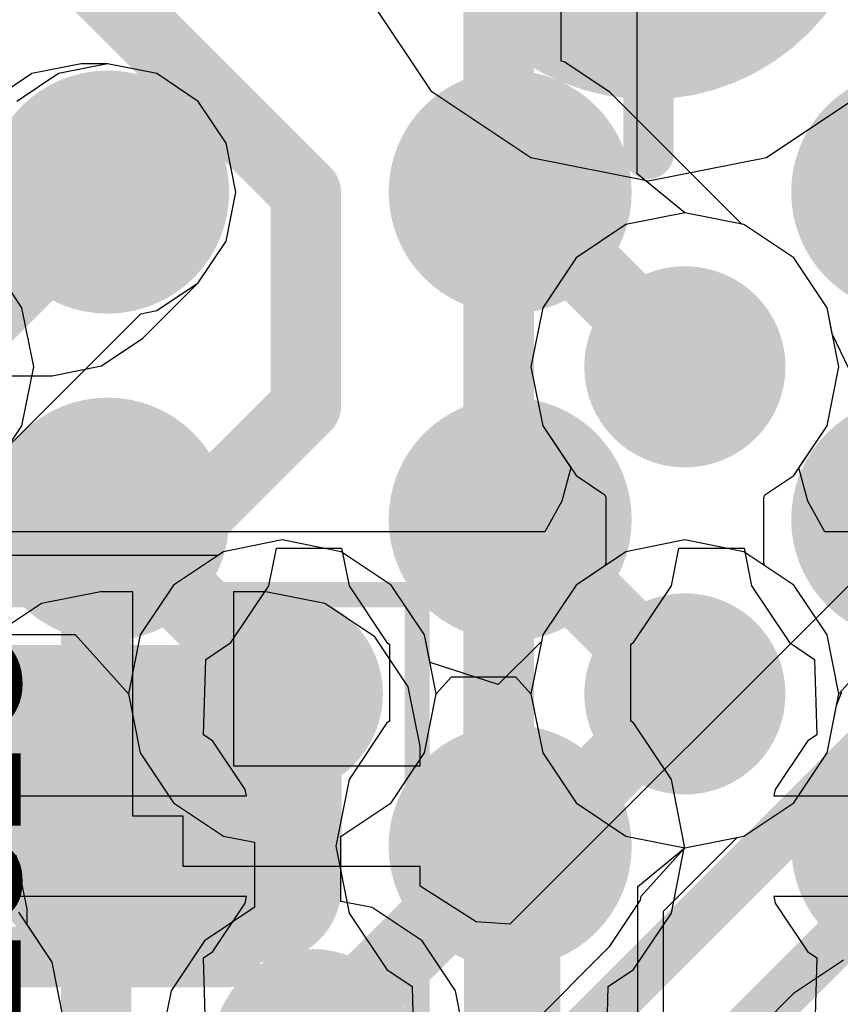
# Model space of a CAD drawing. Header units: millimetres. Extents: x -2 to 68, y -2 to 27.4.
# Tile 554 of 594: x 54.1 to 55.8, y 16.8 to 18.8. Entities that reach past the tile are written whole.
import ezdxf

# ---------------------------------------------------------------- set-up
doc = ezdxf.new("R2010")
doc.units = ezdxf.units.MM
for name, color, linetype in [('BottomLayer', 5, 'Continuous'), ('BottomPaste', 16, 'Continuous'), ('BottomSolder', 6, 'Continuous'), ('DrillGuide', 244, 'Continuous'), ('Mechanical10', 56, 'Continuous'), ('Mechanical17', 56, 'Continuous'), ('Mechanical6', 56, 'Continuous'), ('Mechanical88', 56, 'Continuous'), ('MidLayer1', 16, 'Continuous'), ('MidLayer2', 76, 'Continuous'), ('MidLayer3', 90, 'Continuous'), ('MidLayer4', 156, 'Continuous'), ('MidLayer5', 130, 'Continuous'), ('MidLayer6', 216, 'Continuous'), ('MidLayer7', 6, 'Continuous'), ('MidLayer8', 54, 'Continuous'), ('MultiLayer', 9, 'Continuous'), ('TopLayer', 1, 'Continuous'), ('TopPaste', 8, 'Continuous'), ('TopSolder', 216, 'Continuous'), ('ViaHoleLayer', 16, 'Continuous')]:
    doc.layers.add(name, color=color, linetype=linetype)

# ---------------------------------------------------------------- blocks, each defined once
blk = doc.blocks.new('MT53D512M32D2DS_053_WT_D_F_________1_168')
at = {"layer": 'TopLayer', "const_width": 0.14}
for points in [[(-3.67, -1.625, 1), (-3.53, -1.625, 1)], [(-2.87, -1.625, 1), (-2.73, -1.625, 1)], [(-3.67, -2.275, 1), (-3.53, -2.275, 1)], [(-2.87, -2.275, 1), (-2.73, -2.275, 1)], [(-3.67, -2.925, 1), (-3.53, -2.925, 1)], [(-2.87, -2.925, 1), (-2.73, -2.925, 1)]]:
    blk.add_lwpolyline(points, format="xyb", close=True, dxfattribs=at)
at = {"layer": 'TopPaste', "const_width": 0.14}
for points in [[(-3.67, -1.625, 1), (-3.53, -1.625, 1)], [(-2.87, -1.625, 1), (-2.73, -1.625, 1)], [(-3.67, -2.275, 1), (-3.53, -2.275, 1)], [(-2.87, -2.275, 1), (-2.73, -2.275, 1)], [(-3.67, -2.925, 1), (-3.53, -2.925, 1)], [(-2.87, -2.925, 1), (-2.73, -2.925, 1)]]:
    blk.add_lwpolyline(points, format="xyb", close=True, dxfattribs=at)
at = {"layer": 'TopSolder', "const_width": 0.2416}
for points in [[(-4.5208, -1.625, 1), (-4.2792, -1.625, 1)], [(-3.7208, -1.625, 1), (-3.4792, -1.625, 1)], [(-2.9208, -1.625, 1), (-2.6792, -1.625, 1)], [(-4.5208, -2.275, 1), (-4.2792, -2.275, 1)], [(-3.7208, -2.275, 1), (-3.4792, -2.275, 1)], [(-2.9208, -2.275, 1), (-2.6792, -2.275, 1)], [(-4.5208, -2.925, 1), (-4.2792, -2.925, 1)], [(-3.7208, -2.925, 1), (-3.4792, -2.925, 1)], [(-2.9208, -2.925, 1), (-2.6792, -2.925, 1)]]:
    blk.add_lwpolyline(points, format="xyb", close=True, dxfattribs=at)
blk = doc.blocks.new('TP_0_8MM_B_183')
at = {"layer": 'BottomLayer', "const_width": 0.4001}
blk.add_lwpolyline([(-0.2, 0, 1), (0.2, 0, 1)], format="xyb", close=True, dxfattribs=at)
at = {"layer": 'BottomSolder', "const_width": 0.45}
blk.add_lwpolyline([(-0.225, 0, 1), (0.225, 0, 1)], format="xyb", close=True, dxfattribs=at)
blk = doc.blocks.new('CAP_0402_B_344')
at = {"layer": 'BottomLayer', "const_width": 0.1508}
for points in [[(-0.6746, 0.1392, 1), (-0.5238, 0.1392, 1)], [(-0.3462, 0.1392, 1), (-0.1954, 0.1392, 1)], [(0.1954, 0.1392, 1), (0.3462, 0.1392, 1)], [(0.5238, 0.1392, 1), (0.6746, 0.1392, 1)], [(-0.6746, -0.1392, 1), (-0.5238, -0.1392, 1)], [(-0.3462, -0.1392, 1), (-0.1954, -0.1392, 1)], [(0.1954, -0.1392, 1), (0.3462, -0.1392, 1)], [(0.5238, -0.1392, 1), (0.6746, -0.1392, 1)]]:
    blk.add_lwpolyline(points, format="xyb", close=True, dxfattribs=at)
at = {"layer": 'BottomLayer'}
for points in [[(-0.2708, 0.29), (-0.5992, 0.29), (-0.2708, -0.29), (-0.5992, -0.29)], [(0.2708, -0.29), (0.5992, -0.29), (0.2708, 0.29), (0.5992, 0.29)], [(-0.12, 0.1392), (-0.75, 0.1392), (-0.12, -0.1392), (-0.75, -0.1392)], [(0.12, -0.1392), (0.75, -0.1392), (0.12, 0.1392), (0.75, 0.1392)]]:
    blk.add_solid(points, dxfattribs=at)
at = {"layer": 'BottomPaste', "const_width": 0.1508}
for points in [[(-0.6746, 0.1392, 1), (-0.5238, 0.1392, 1)], [(-0.3462, 0.1392, 1), (-0.1954, 0.1392, 1)], [(0.1954, 0.1392, 1), (0.3462, 0.1392, 1)], [(0.5238, 0.1392, 1), (0.6746, 0.1392, 1)], [(-0.6746, -0.1392, 1), (-0.5238, -0.1392, 1)], [(-0.3462, -0.1392, 1), (-0.1954, -0.1392, 1)], [(0.1954, -0.1392, 1), (0.3462, -0.1392, 1)], [(0.5238, -0.1392, 1), (0.6746, -0.1392, 1)]]:
    blk.add_lwpolyline(points, format="xyb", close=True, dxfattribs=at)
at = {"layer": 'BottomPaste'}
for points in [[(-0.2708, 0.29), (-0.5992, 0.29), (-0.2708, -0.29), (-0.5992, -0.29)], [(0.2708, -0.29), (0.5992, -0.29), (0.2708, 0.29), (0.5992, 0.29)], [(-0.12, 0.1392), (-0.75, 0.1392), (-0.12, -0.1392), (-0.75, -0.1392)], [(0.12, -0.1392), (0.75, -0.1392), (0.12, 0.1392), (0.75, 0.1392)]]:
    blk.add_solid(points, dxfattribs=at)
at = {"layer": 'BottomSolder', "const_width": 0.1508}
for points in [[(-0.6746, 0.1392, 1), (-0.5238, 0.1392, 1)], [(-0.3462, 0.1392, 1), (-0.1954, 0.1392, 1)], [(0.1954, 0.1392, 1), (0.3462, 0.1392, 1)], [(0.5238, 0.1392, 1), (0.6746, 0.1392, 1)], [(-0.6746, -0.1392, 1), (-0.5238, -0.1392, 1)], [(-0.3462, -0.1392, 1), (-0.1954, -0.1392, 1)], [(0.1954, -0.1392, 1), (0.3462, -0.1392, 1)], [(0.5238, -0.1392, 1), (0.6746, -0.1392, 1)]]:
    blk.add_lwpolyline(points, format="xyb", close=True, dxfattribs=at)
at = {"layer": 'BottomSolder'}
for points in [[(-0.2708, 0.29), (-0.5992, 0.29), (-0.2708, -0.29), (-0.5992, -0.29)], [(0.2708, -0.29), (0.5992, -0.29), (0.2708, 0.29), (0.5992, 0.29)], [(-0.12, 0.1392), (-0.75, 0.1392), (-0.12, -0.1392), (-0.75, -0.1392)], [(0.12, -0.1392), (0.75, -0.1392), (0.12, 0.1392), (0.75, 0.1392)]]:
    blk.add_solid(points, dxfattribs=at)
at = {"layer": 'Mechanical10', "const_width": 0.12}
for points in [[(0.53, 0.28), (-0.53, 0.28)], [(-0.53, 0.28), (-0.53, -0.28)], [(0.53, 0.28), (0.53, -0.28)], [(0.53, -0.28), (-0.53, -0.28)]]:
    blk.add_lwpolyline(points, dxfattribs=at)
at = {"layer": 'Mechanical10', "const_width": 0.06}
for points in [[(-0.56, 0.28, 1), (-0.5, 0.28, 1)], [(-0.56, 0.28, 1), (-0.5, 0.28, 1)], [(0.5, 0.28, 1), (0.56, 0.28, 1)], [(0.5, 0.28, 1), (0.56, 0.28, 1)], [(-0.56, -0.28, 1), (-0.5, -0.28, 1)], [(-0.56, -0.28, 1), (-0.5, -0.28, 1)], [(0.5, -0.28, 1), (0.56, -0.28, 1)], [(0.5, -0.28, 1), (0.56, -0.28, 1)]]:
    blk.add_lwpolyline(points, format="xyb", close=True, dxfattribs=at)
at = {"layer": 'Mechanical6', "const_width": 0.05}
for points in [[(0.9, 0.44), (-0.9, 0.44)], [(-0.9, 0.44), (-0.9, -0.44)], [(0.9, 0.44), (0.9, -0.44)], [(0, 0.22), (0, -0.22)], [(0.22, 0), (-0.22, 0)], [(0.9, -0.44), (-0.9, -0.44)]]:
    blk.add_lwpolyline(points, dxfattribs=at)
at = {"layer": 'Mechanical6'}
for points, const_width in [([(-0.9125, 0.44, 1), (-0.8875, 0.44, 1)], 0.025), ([(-0.9125, 0.44, 1), (-0.8875, 0.44, 1)], 0.025), ([(0.8875, 0.44, 1), (0.9125, 0.44, 1)], 0.025), ([(0.8875, 0.44, 1), (0.9125, 0.44, 1)], 0.025), ([(-0.0125, 0.22, 1), (0.0125, 0.22, 1)], 0.025), ([(0.165, 0, 1), (-0.165, 0, 1)], 0.05), ([(-0.2325, 0, 1), (-0.2075, 0, 1)], 0.025), ([(-0.1775, 0, 1), (-0.1525, 0, 1)], 0.025), ([(0.1525, 0, 1), (0.1775, 0, 1)], 0.025), ([(0.2075, 0, 1), (0.2325, 0, 1)], 0.025), ([(-0.0125, -0.22, 1), (0.0125, -0.22, 1)], 0.025), ([(-0.9125, -0.44, 1), (-0.8875, -0.44, 1)], 0.025), ([(-0.9125, -0.44, 1), (-0.8875, -0.44, 1)], 0.025), ([(0.8875, -0.44, 1), (0.9125, -0.44, 1)], 0.025), ([(0.8875, -0.44, 1), (0.9125, -0.44, 1)], 0.025)]:
    blk.add_lwpolyline(points, format="xyb", close=True, dxfattribs=dict(at, const_width=const_width))

msp = doc.modelspace()

# ---------------------------------------------------------------- linework, layer by layer
at = {"layer": 'BottomLayer'}
for p, q in [((54.8098, 18.8249), (54.9424, 18.6264)), ((54.3, 18.6799), (54.2025, 18.6605)), ((54.3975, 18.6605), (54.3, 18.6799)), ((54.2025, 18.6605), (54.1198, 18.6052)), ((54.4802, 18.6052), (54.3975, 18.6605)), ((54.9424, 18.6264), (55.1409, 18.4938)), ((55.6091, 18.4938), (55.8076, 18.6264)), ((54.5355, 18.5225), (54.4802, 18.6052)), ((54.5549, 18.425), (54.5355, 18.5225)), ((55.1409, 18.4938), (55.375, 18.4472)), ((55.375, 18.4472), (55.6091, 18.4938)), ((54.5355, 18.3275), (54.5549, 18.425)), ((54.4802, 18.2448), (54.5355, 18.3275)), ((54.3702, 18.1348), (54.4802, 18.2448)), ((54.2875, 18.0795), (54.3702, 18.1348)), ((54.19, 18.0601), (54.2875, 18.0795)), ((53.9788, 18.0601), (54.19, 18.0601)), ((55.9348, 17.8052), (55.0995, 16.97)), ((54.2858, 17.6309), (54.1684, 17.6075)), ((54.35, 17.6309), (54.2858, 17.6309)), ((54.35, 17.185), (54.35, 17.6309)), ((54.6142, 17.6309), (54.55, 17.6309)), ((54.55, 17.6309), (54.55, 17.285)), ((54.7316, 17.6075), (54.6142, 17.6309)), ((54.1684, 17.6075), (54.0689, 17.5411)), ((54.8311, 17.5411), (54.7316, 17.6075)), ((54.8975, 17.4416), (54.8311, 17.5411)), ((54.9209, 17.3242), (54.8975, 17.4416)), ((54.9209, 17.285), (54.9209, 17.3242)), ((54.55, 17.285), (54.9209, 17.285)), ((54.45, 17.185), (54.35, 17.185)), ((54.45, 17.085), (54.45, 17.185)), ((54.9209, 17.085), (54.45, 17.085)), ((54.9209, 17.0458), (54.9209, 17.085)), ((55.0323, 16.975), (54.9209, 17.0458)), ((55.0995, 16.97), (55.0323, 16.975))]:
    msp.add_line(p, q, dxfattribs=at)
for points, const_width in [([(54.225, 18.425, 1), (54.375, 18.425, 1)], 0.15), ([(54.275, 18.425, 1), (54.325, 18.425, 1)], 0.05), ([(54.165, 18.315, 1), (54.215, 18.315, 1)], 0.05), ([(54.165, 18.315, 1), (54.215, 18.315, 1)], 0.05), ([(54.2149, 17.0443, 1), (54.3649, 17.0443, 1)], 0.15)]:
    msp.add_lwpolyline(points, format="xyb", close=True, dxfattribs=dict(at, const_width=const_width))
at = {"layer": 'BottomLayer', "const_width": 0.1}
for points in [[(54.19, 18.315), (54.3, 18.425)], [(53.5, 18.315), (54.19, 18.315)], [(55.1164, 16.6264), (56.115, 17.625)], [(55.2351, 16.425), (56.2071, 17.397)]]:
    msp.add_lwpolyline(points, dxfattribs=at)
at = {"layer": 'DrillGuide'}
for points, const_width in [([(54.275, 18.425, 1), (54.325, 18.425, 1)], 0.05), ([(54.275, 18.425, 1), (54.325, 18.425, 1)], 0.05), ([(55.075, 18.425, 1), (55.125, 18.425, 1)], 0.05), ([(55.3972, 18.0778, 1), (55.4972, 18.0778, 1)], 0.1), ([(54.275, 17.775, 1), (54.325, 17.775, 1)], 0.05), ([(55.075, 17.775, 1), (55.125, 17.775, 1)], 0.05), ([(54.5972, 17.4278, 1), (54.6972, 17.4278, 1)], 0.1), ([(55.3972, 17.4278, 1), (55.4972, 17.4278, 1)], 0.1), ([(54.275, 17.125, 1), (54.325, 17.125, 1)], 0.05), ([(55.075, 17.125, 1), (55.125, 17.125, 1)], 0.05), ([(54.2649, 17.0443, 1), (54.3149, 17.0443, 1)], 0.05), ([(54.6585, 16.7207, 1), (54.7585, 16.7207, 1)], 0.1)]:
    msp.add_lwpolyline(points, format="xyb", close=True, dxfattribs=dict(at, const_width=const_width))
at = {"layer": 'Mechanical88', "const_width": 0.1}
msp.add_lwpolyline([(55.375, 18.5012), (55.375, 19.059)], dxfattribs=at)
at = {"layer": 'Mechanical88', "const_width": 0.05}
msp.add_lwpolyline([(55.35, 18.5012, 1), (55.4, 18.5012, 1)], format="xyb", close=True, dxfattribs=at)
at = {"layer": 'MidLayer1'}
for p, q in [((55.2012, 18.6853), (55.2012, 18.8147)), ((55.2073, 18.684), (55.2012, 18.6853)), ((55.2983, 18.6233), (55.2073, 18.684)), ((55.5603, 18.3612), (55.2983, 18.6233)), ((55.5642, 18.3604), (55.5603, 18.3612)), ((55.6635, 18.2941), (55.5642, 18.3604)), ((55.7298, 18.1949), (55.6635, 18.2941)), ((55.7401, 18.1432), (55.7298, 18.1949)), ((55.7738, 18.0733), (55.7401, 18.1432)), ((55.7485, 17.4051), (55.7591, 17.4317)), ((55.7298, 17.3108), (55.7485, 17.4051)), ((55.6635, 17.2115), (55.7298, 17.3108)), ((55.5642, 17.1452), (55.6635, 17.2115)), ((55.4472, 17.1219), (55.5642, 17.1452)), ((55.3606, 17.0256), (55.4472, 17.1219)), ((55.359, 17.0177), (55.3606, 17.0256)), ((55.2983, 16.9267), (55.359, 17.0177)), ((54.9951, 16.6236), (55.2983, 16.9267))]:
    msp.add_line(p, q, dxfattribs=at)
for points, const_width in [([(54.225, 18.425, 1), (54.375, 18.425, 1)], 0.15), ([(55.025, 18.425, 1), (55.175, 18.425, 1)], 0.15), ([(55.825, 18.425, 1), (55.975, 18.425, 1)], 0.15), ([(55.0625, 18.425, 1), (55.1375, 18.425, 1)], 0.075), ([(55.3472, 18.0778, 1), (55.5472, 18.0778, 1)], 0.2), ([(55.4097, 18.0778, 1), (55.4847, 18.0778, 1)], 0.075), ([(54.225, 17.775, 1), (54.375, 17.775, 1)], 0.15), ([(55.025, 17.775, 1), (55.175, 17.775, 1)], 0.15), ([(55.825, 17.775, 1), (55.975, 17.775, 1)], 0.15), ([(54.2625, 17.775, 1), (54.3375, 17.775, 1)], 0.075), ([(55.0625, 17.775, 1), (55.1375, 17.775, 1)], 0.075), ([(54.5472, 17.4278, 1), (54.7472, 17.4278, 1)], 0.2), ([(55.3472, 17.4278, 1), (55.5472, 17.4278, 1)], 0.2), ([(54.6097, 17.4278, 1), (54.6847, 17.4278, 1)], 0.075), ([(55.4097, 17.4278, 1), (55.4847, 17.4278, 1)], 0.075), ([(54.225, 17.125, 1), (54.375, 17.125, 1)], 0.15), ([(55.025, 17.125, 1), (55.175, 17.125, 1)], 0.15), ([(55.825, 17.125, 1), (55.975, 17.125, 1)], 0.15), ([(55.0625, 17.125, 1), (55.1375, 17.125, 1)], 0.075), ([(54.6085, 16.7207, 1), (54.8085, 16.7207, 1)], 0.2)]:
    msp.add_lwpolyline(points, format="xyb", close=True, dxfattribs=dict(at, const_width=const_width))
at = {"layer": 'MidLayer1', "const_width": 0.15}
for points in [[(55.1, 18.425), (55.4472, 18.0778)], [(54.3, 17.775), (54.6472, 17.4278)], [(55.1, 17.775), (55.4472, 17.4278)], [(54.7085, 16.7335), (55.1, 17.125)]]:
    msp.add_lwpolyline(points, dxfattribs=at)
at = {"layer": 'MidLayer2'}
for p, q in [((55.4472, 18.3837), (55.3301, 18.3604)), ((55.5642, 18.3604), (55.4472, 18.3837)), ((55.3301, 18.3604), (55.2309, 18.2941)), ((55.6635, 18.2941), (55.5642, 18.3604)), ((54.1298, 18.1949), (54.0635, 18.2941)), ((55.2309, 18.2941), (55.1646, 18.1949)), ((55.7298, 18.1949), (55.6635, 18.2941)), ((54.1531, 18.0778), (54.1298, 18.1949)), ((55.1646, 18.1949), (55.1413, 18.0778)), ((55.7531, 18.0778), (55.7298, 18.1949)), ((54.1298, 17.9608), (54.1531, 18.0778)), ((55.1413, 18.0778), (55.1646, 17.9608)), ((55.7298, 17.9608), (55.7531, 18.0778)), ((54.0635, 17.8615), (54.1298, 17.9608)), ((55.1646, 17.9608), (55.2309, 17.8615)), ((55.6635, 17.8615), (55.7298, 17.9608)), ((55.2309, 17.8615), (55.288, 17.8234)), ((55.6064, 17.8234), (55.6635, 17.8615)), ((55.288, 17.8234), (55.29, 17.8181)), ((55.29, 17.8181), (55.29, 17.6875)), ((55.6044, 17.8181), (55.6064, 17.8234)), ((55.6044, 17.6875), (55.6044, 17.8181)), ((54.6472, 17.7337), (54.5301, 17.7104)), ((54.7642, 17.7104), (54.6472, 17.7337)), ((54.5301, 17.7104), (54.5192, 17.7031)), ((54.8635, 17.6441), (54.7642, 17.7104)), ((54.5192, 17.7031), (54.0897, 17.7031)), ((55.29, 17.6875), (55.288, 17.6823)), ((55.6064, 17.6823), (55.6044, 17.6875)), ((55.288, 17.6823), (55.2309, 17.6441)), ((55.6635, 17.6441), (55.6064, 17.6823)), ((54.9298, 17.5449), (54.8635, 17.6441)), ((55.2309, 17.6441), (55.1646, 17.5449)), ((55.7298, 17.5449), (55.6635, 17.6441)), ((54.9407, 17.4902), (54.9298, 17.5449)), ((55.162, 17.5319), (55.0764, 17.4463)), ((55.1646, 17.5449), (55.162, 17.5319)), ((55.7531, 17.4278), (55.7298, 17.5449)), ((55.0764, 17.4463), (54.9407, 17.4902)), ((55.7298, 17.3108), (55.7531, 17.4278)), ((55.6635, 17.2115), (55.7298, 17.3108)), ((55.5642, 17.1452), (55.6635, 17.2115)), ((55.4049, 16.9962), (55.5513, 17.1426)), ((55.5513, 17.1426), (55.5642, 17.1452)), ((55.4049, 16.6185), (55.4049, 16.9962))]:
    msp.add_line(p, q, dxfattribs=at)
for points, const_width in [([(55.3472, 18.0778, 1), (55.5472, 18.0778, 1)], 0.2), ([(54.5472, 17.4278, 1), (54.7472, 17.4278, 1)], 0.2), ([(55.3472, 17.4278, 1), (55.5472, 17.4278, 1)], 0.2), ([(54.6122, 17.4278, 1), (54.6822, 17.4278, 1)], 0.07), ([(55.4122, 17.4278, 1), (55.4822, 17.4278, 1)], 0.07), ([(55.0946, 17.1102, 1), (55.1646, 17.1102, 1)], 0.07), ([(55.0946, 17.1102, 1), (55.1646, 17.1102, 1)], 0.07), ([(54.6085, 16.7207, 1), (54.8085, 16.7207, 1)], 0.2)]:
    msp.add_lwpolyline(points, format="xyb", close=True, dxfattribs=dict(at, const_width=const_width))
at = {"layer": 'MidLayer2', "const_width": 0.14}
for points in [[(53.8782, 17.4278), (54.6472, 17.4278)], [(55.1296, 17.1102), (55.4472, 17.4278)], [(55.1296, 16.6185), (55.1296, 17.1102)]]:
    msp.add_lwpolyline(points, dxfattribs=at)
at = {"layer": 'MidLayer3'}
for p, q in [((55.3525, 18.4614), (55.3525, 18.8756)), ((55.4472, 18.3837), (55.3525, 18.4614)), ((55.5642, 18.3604), (55.4472, 18.3837)), ((55.6635, 18.2941), (55.5642, 18.3604)), ((55.7298, 18.1949), (55.6635, 18.2941)), ((55.7531, 18.0778), (55.7298, 18.1949)), ((55.7298, 17.9608), (55.7531, 18.0778)), ((55.6635, 17.8615), (55.7298, 17.9608)), ((55.6064, 17.8234), (55.6635, 17.8615)), ((55.6044, 17.8181), (55.6064, 17.8234)), ((55.6044, 17.6875), (55.6044, 17.8181)), ((55.6064, 17.6823), (55.6044, 17.6875)), ((55.6635, 17.6441), (55.6064, 17.6823)), ((55.7298, 17.5449), (55.6635, 17.6441)), ((55.7531, 17.4278), (55.7298, 17.5449)), ((55.7298, 17.3108), (55.7531, 17.4278)), ((55.6635, 17.2115), (55.7298, 17.3108)), ((55.5642, 17.1452), (55.6635, 17.2115)), ((55.4472, 17.1219), (55.5642, 17.1452)), ((55.3538, 17.0453), (55.4472, 17.1219)), ((55.3538, 16.5674), (55.3538, 17.0453))]:
    msp.add_line(p, q, dxfattribs=at)
at = {"layer": 'MidLayer3', "const_width": 0.14}
for points in [[(53.983, 19.135), (54.694, 18.424)], [(55.0772, 17.2559), (55.0772, 18.9896)], [(54.694, 18), (54.694, 18.424)], [(54.3225, 17.6285), (54.694, 18)], [(54.2772, 17.5811), (54.3225, 17.6264)], [(54.3225, 17.6264), (54.3225, 17.6285)], [(54.2772, 16.5792), (54.2772, 17.5811)], [(55.0772, 17.2559), (55.0785, 17.2546)], [(55.0785, 16.5674), (55.0785, 17.2546)]]:
    msp.add_lwpolyline(points, dxfattribs=at)
at = {"layer": 'MidLayer3'}
for points, const_width in [([(54.659, 18.424, 1), (54.729, 18.424, 1)], 0.07), ([(54.659, 18.424, 1), (54.729, 18.424, 1)], 0.07), ([(55.3472, 18.0778, 1), (55.5472, 18.0778, 1)], 0.2), ([(54.659, 18, 1), (54.729, 18, 1)], 0.07), ([(54.659, 18, 1), (54.729, 18, 1)], 0.07), ([(54.2875, 17.6285, 1), (54.3575, 17.6285, 1)], 0.07), ([(54.2875, 17.6285, 1), (54.3575, 17.6285, 1)], 0.07), ([(54.2875, 17.6264, 1), (54.3575, 17.6264, 1)], 0.07), ([(54.2875, 17.6264, 1), (54.3575, 17.6264, 1)], 0.07), ([(54.2422, 17.5811, 1), (54.3122, 17.5811, 1)], 0.07), ([(54.2422, 17.5811, 1), (54.3122, 17.5811, 1)], 0.07), ([(54.5472, 17.4278, 1), (54.7472, 17.4278, 1)], 0.2), ([(55.3472, 17.4278, 1), (55.5472, 17.4278, 1)], 0.2), ([(55.0422, 17.2559, 1), (55.1122, 17.2559, 1)], 0.07), ([(55.0422, 17.2559, 1), (55.1122, 17.2559, 1)], 0.07), ([(55.0435, 17.2546, 1), (55.1135, 17.2546, 1)], 0.07), ([(55.0435, 17.2546, 1), (55.1135, 17.2546, 1)], 0.07), ([(54.6085, 16.7207, 1), (54.8085, 16.7207, 1)], 0.2)]:
    msp.add_lwpolyline(points, format="xyb", close=True, dxfattribs=dict(at, const_width=const_width))
at = {"layer": 'MidLayer4'}
for p, q in [((54.2472, 18.6799), (54.1496, 18.6605)), ((54.3, 18.6799), (54.2472, 18.6799)), ((54.3975, 18.6605), (54.3, 18.6799)), ((54.1496, 18.6605), (54.067, 18.6052)), ((54.4802, 18.6052), (54.3975, 18.6605)), ((54.5355, 18.5225), (54.4802, 18.6052)), ((54.5549, 18.425), (54.5355, 18.5225)), ((54.5355, 18.3275), (54.5549, 18.425)), ((55.4472, 18.3837), (55.3301, 18.3604)), ((55.5642, 18.3604), (55.4472, 18.3837)), ((55.3301, 18.3604), (55.2309, 18.2941)), ((55.6635, 18.2941), (55.5642, 18.3604)), ((54.4802, 18.2448), (54.5355, 18.3275)), ((55.2309, 18.2941), (55.1646, 18.1949)), ((55.7298, 18.1949), (55.6635, 18.2941)), ((54.3975, 18.1895), (54.4802, 18.2448)), ((54.1023, 17.9196), (54.3659, 18.1832)), ((54.3659, 18.1832), (54.3975, 18.1895)), ((55.1646, 18.1949), (55.1413, 18.0778)), ((55.7531, 18.0778), (55.7298, 18.1949)), ((55.1413, 18.0778), (55.1646, 17.9608)), ((55.7298, 17.9608), (55.7531, 18.0778)), ((55.1646, 17.9608), (55.2309, 17.8615)), ((55.6635, 17.8615), (55.7298, 17.9608)), ((55.2309, 17.8615), (55.288, 17.8234)), ((55.6064, 17.8234), (55.6635, 17.8615)), ((55.288, 17.8234), (55.29, 17.8181)), ((55.29, 17.8181), (55.29, 17.6875)), ((55.6044, 17.8181), (55.6064, 17.8234)), ((55.6044, 17.6875), (55.6044, 17.8181)), ((54.6472, 17.7337), (54.5301, 17.7104)), ((54.7642, 17.7104), (54.6472, 17.7337)), ((54.5301, 17.7104), (54.4309, 17.6441)), ((54.8635, 17.6441), (54.7642, 17.7104)), ((55.29, 17.6875), (55.288, 17.6823)), ((55.6064, 17.6823), (55.6044, 17.6875)), ((55.288, 17.6823), (55.2309, 17.6441)), ((55.6635, 17.6441), (55.6064, 17.6823)), ((54.4309, 17.6441), (54.3646, 17.5449)), ((54.9298, 17.5449), (54.8635, 17.6441)), ((55.2309, 17.6441), (55.1646, 17.5449)), ((55.7298, 17.5449), (55.6635, 17.6441)), ((54.3646, 17.5449), (54.3413, 17.4278)), ((54.9531, 17.4278), (54.9298, 17.5449)), ((55.1646, 17.5449), (55.1413, 17.4278)), ((55.7531, 17.4278), (55.7298, 17.5449)), ((54.3413, 17.4278), (54.3646, 17.3108)), ((54.9298, 17.3108), (54.9531, 17.4278)), ((55.1413, 17.4278), (55.1646, 17.3108)), ((55.7298, 17.3108), (55.7531, 17.4278)), ((54.3646, 17.3108), (54.4309, 17.2115)), ((54.8635, 17.2115), (54.9298, 17.3108)), ((55.1646, 17.3108), (55.2309, 17.2115)), ((55.6635, 17.2115), (55.7298, 17.3108)), ((54.4309, 17.2115), (54.5301, 17.1452)), ((54.7642, 17.1452), (54.8635, 17.2115)), ((55.2309, 17.2115), (55.3301, 17.1452)), ((55.5642, 17.1452), (55.6635, 17.2115)), ((54.5301, 17.1452), (54.5921, 17.1329)), ((54.7637, 17.1451), (54.7642, 17.1452)), ((54.7637, 17.0156), (54.7637, 17.1451)), ((55.3301, 17.1452), (55.4472, 17.1219)), ((55.4472, 17.1219), (55.5642, 17.1452)), ((54.5921, 17.1329), (54.5921, 17.0034)), ((54.1398, 17), (54.1184, 17.1073)), ((54.5915, 17.0033), (54.4923, 16.937)), ((54.5921, 17.0034), (54.5915, 17.0033)), ((54.8256, 17.0033), (54.7637, 17.0156)), ((54.9248, 16.937), (54.8256, 17.0033)), ((54.1398, 16.9698), (54.1398, 17)), ((54.1898, 16.8949), (54.1398, 16.9698)), ((54.4923, 16.937), (54.426, 16.8378)), ((54.9911, 16.8378), (54.9248, 16.937)), ((54.2131, 16.7778), (54.1898, 16.8949)), ((54.426, 16.8378), (54.4027, 16.7207)), ((55.0144, 16.7207), (54.9911, 16.8378))]:
    msp.add_line(p, q, dxfattribs=at)
for points, const_width in [([(54.225, 18.425, 1), (54.375, 18.425, 1)], 0.15), ([(54.2222, 18.425, 1), (54.2722, 18.425, 1)], 0.05), ([(54.2222, 18.425, 1), (54.2722, 18.425, 1)], 0.05), ([(54.275, 18.425, 1), (54.325, 18.425, 1)], 0.05), ([(55.3472, 18.0778, 1), (55.5472, 18.0778, 1)], 0.2), ([(54.5472, 17.4278, 1), (54.7472, 17.4278, 1)], 0.2), ([(55.3472, 17.4278, 1), (55.5472, 17.4278, 1)], 0.2), ([(54.2149, 17.0443, 1), (54.3649, 17.0443, 1)], 0.15), ([(54.6085, 16.7207, 1), (54.8085, 16.7207, 1)], 0.2)]:
    msp.add_lwpolyline(points, format="xyb", close=True, dxfattribs=dict(at, const_width=const_width))
at = {"layer": 'MidLayer4', "const_width": 0.1}
for points in [[(53.9, 18.0778), (54.2472, 18.425)], [(54.2472, 18.425), (54.3, 18.425)]]:
    msp.add_lwpolyline(points, dxfattribs=at)
at = {"layer": 'MidLayer5'}
for p, q in [((55.4472, 18.3837), (55.3301, 18.3604)), ((55.5642, 18.3604), (55.4472, 18.3837)), ((55.3301, 18.3604), (55.2309, 18.2941)), ((55.6635, 18.2941), (55.5642, 18.3604)), ((54.1298, 18.1949), (54.0635, 18.2941)), ((55.2309, 18.2941), (55.1646, 18.1949)), ((55.7298, 18.1949), (55.6635, 18.2941)), ((54.1531, 18.0778), (54.1298, 18.1949)), ((55.1646, 18.1949), (55.1413, 18.0778)), ((55.7531, 18.0778), (55.7298, 18.1949)), ((54.1298, 17.9608), (54.1531, 18.0778)), ((55.1413, 18.0778), (55.1646, 17.9608)), ((55.7298, 17.9608), (55.7531, 18.0778)), ((54.0635, 17.8615), (54.1298, 17.9608)), ((55.1646, 17.9608), (55.2309, 17.8615)), ((55.6635, 17.8615), (55.7298, 17.9608)), ((55.2309, 17.8615), (55.288, 17.8234)), ((55.6064, 17.8234), (55.6635, 17.8615)), ((55.288, 17.8234), (55.29, 17.8181)), ((55.29, 17.8181), (55.29, 17.6875)), ((55.6044, 17.8181), (55.6064, 17.8234)), ((55.6044, 17.6875), (55.6044, 17.8181)), ((54.6472, 17.7337), (54.5301, 17.7104)), ((54.7642, 17.7104), (54.6472, 17.7337)), ((54.5301, 17.7104), (54.4309, 17.6441)), ((54.8635, 17.6441), (54.7642, 17.7104)), ((55.29, 17.6875), (55.288, 17.6823)), ((55.6064, 17.6823), (55.6044, 17.6875)), ((55.288, 17.6823), (55.2309, 17.6441)), ((55.6635, 17.6441), (55.6064, 17.6823)), ((54.4309, 17.6441), (54.3646, 17.5449)), ((54.9298, 17.5449), (54.8635, 17.6441)), ((55.2309, 17.6441), (55.1646, 17.5449)), ((55.7298, 17.5449), (55.6635, 17.6441)), ((54.3646, 17.5449), (54.3413, 17.4278)), ((54.9531, 17.4278), (54.9298, 17.5449)), ((55.1646, 17.5449), (55.1413, 17.4278)), ((55.7531, 17.4278), (55.7298, 17.5449)), ((54.3413, 17.4278), (54.3646, 17.3108)), ((54.9298, 17.3108), (54.9531, 17.4278)), ((55.1413, 17.4278), (55.1646, 17.3108)), ((55.7298, 17.3108), (55.7531, 17.4278)), ((54.3646, 17.3108), (54.4309, 17.2115)), ((54.8635, 17.2115), (54.9298, 17.3108)), ((55.1646, 17.3108), (55.2309, 17.2115)), ((55.6635, 17.2115), (55.7298, 17.3108)), ((54.4309, 17.2115), (54.5301, 17.1452)), ((54.7642, 17.1452), (54.8635, 17.2115)), ((55.2309, 17.2115), (55.3301, 17.1452)), ((55.5642, 17.1452), (55.6635, 17.2115)), ((54.5301, 17.1452), (54.5921, 17.1329)), ((54.7637, 17.1451), (54.7642, 17.1452)), ((54.7637, 17.0156), (54.7637, 17.1451)), ((55.3301, 17.1452), (55.4472, 17.1219)), ((55.4472, 17.1219), (55.5642, 17.1452)), ((54.5921, 17.1329), (54.5921, 17.0034)), ((54.5915, 17.0033), (54.4923, 16.937)), ((54.5921, 17.0034), (54.5915, 17.0033)), ((54.8256, 17.0033), (54.7637, 17.0156)), ((54.9248, 16.937), (54.8256, 17.0033)), ((54.1898, 16.8949), (54.1235, 16.9941)), ((54.4923, 16.937), (54.426, 16.8378)), ((54.9911, 16.8378), (54.9248, 16.937)), ((54.2131, 16.7778), (54.1898, 16.8949)), ((54.426, 16.8378), (54.4027, 16.7207)), ((55.0144, 16.7207), (54.9911, 16.8378))]:
    msp.add_line(p, q, dxfattribs=at)
at = {"layer": 'MidLayer5', "const_width": 0.2}
for points in [[(55.3472, 18.0778, 1), (55.5472, 18.0778, 1)], [(54.5472, 17.4278, 1), (54.7472, 17.4278, 1)], [(55.3472, 17.4278, 1), (55.5472, 17.4278, 1)], [(54.6085, 16.7207, 1), (54.8085, 16.7207, 1)]]:
    msp.add_lwpolyline(points, format="xyb", close=True, dxfattribs=at)
at = {"layer": 'MidLayer6'}
for p, q in [((55.4472, 18.3837), (55.3301, 18.3604)), ((55.5642, 18.3604), (55.4472, 18.3837)), ((55.3301, 18.3604), (55.2309, 18.2941)), ((55.6635, 18.2941), (55.5642, 18.3604)), ((54.1298, 18.1949), (54.0635, 18.2941)), ((55.2309, 18.2941), (55.1646, 18.1949)), ((55.7298, 18.1949), (55.6635, 18.2941)), ((54.1531, 18.0778), (54.1298, 18.1949)), ((55.1646, 18.1949), (55.1413, 18.0778)), ((55.7531, 18.0778), (55.7298, 18.1949)), ((54.1298, 17.9608), (54.1531, 18.0778)), ((55.1413, 18.0778), (55.1646, 17.9608)), ((55.7298, 17.9608), (55.7531, 18.0778)), ((54.0635, 17.8615), (54.1298, 17.9608)), ((55.1646, 17.9608), (55.2309, 17.8615)), ((55.6635, 17.8615), (55.7298, 17.9608)), ((55.2309, 17.8615), (55.288, 17.8234)), ((55.6064, 17.8234), (55.6635, 17.8615)), ((55.288, 17.8234), (55.29, 17.8181)), ((55.29, 17.8181), (55.29, 17.6875)), ((55.6044, 17.8181), (55.6064, 17.8234)), ((55.6044, 17.6875), (55.6044, 17.8181)), ((54.6472, 17.7337), (54.5301, 17.7104)), ((54.7642, 17.7104), (54.6472, 17.7337)), ((54.5301, 17.7104), (54.4309, 17.6441)), ((54.8635, 17.6441), (54.7642, 17.7104)), ((55.29, 17.6875), (55.288, 17.6823)), ((55.6064, 17.6823), (55.6044, 17.6875)), ((55.288, 17.6823), (55.2309, 17.6441)), ((55.6635, 17.6441), (55.6064, 17.6823)), ((54.4309, 17.6441), (54.3646, 17.5449)), ((54.9298, 17.5449), (54.8635, 17.6441)), ((55.2309, 17.6441), (55.1646, 17.5449)), ((55.7298, 17.5449), (55.6635, 17.6441)), ((54.3646, 17.5449), (54.3413, 17.4278)), ((54.9531, 17.4278), (54.9298, 17.5449)), ((55.1646, 17.5449), (55.1413, 17.4278)), ((55.7531, 17.4278), (55.7298, 17.5449)), ((54.3413, 17.4278), (54.3646, 17.3108)), ((54.9298, 17.3108), (54.9531, 17.4278)), ((55.1413, 17.4278), (55.1646, 17.3108)), ((55.7298, 17.3108), (55.7531, 17.4278)), ((54.3646, 17.3108), (54.4309, 17.2115)), ((54.8635, 17.2115), (54.9298, 17.3108)), ((55.1646, 17.3108), (55.2309, 17.2115)), ((55.6635, 17.2115), (55.7298, 17.3108)), ((54.4309, 17.2115), (54.5301, 17.1452)), ((54.7642, 17.1452), (54.8635, 17.2115)), ((55.2309, 17.2115), (55.3301, 17.1452)), ((55.5642, 17.1452), (55.6635, 17.2115)), ((54.5301, 17.1452), (54.5921, 17.1329)), ((54.7637, 17.1451), (54.7642, 17.1452)), ((54.7637, 17.0156), (54.7637, 17.1451)), ((55.3301, 17.1452), (55.4472, 17.1219)), ((55.4472, 17.1219), (55.5642, 17.1452)), ((54.5921, 17.1329), (54.5921, 17.0034)), ((54.5915, 17.0033), (54.4923, 16.937)), ((54.5921, 17.0034), (54.5915, 17.0033)), ((54.8256, 17.0033), (54.7637, 17.0156)), ((54.9248, 16.937), (54.8256, 17.0033)), ((54.1898, 16.8949), (54.1235, 16.9941)), ((54.4923, 16.937), (54.426, 16.8378)), ((54.9911, 16.8378), (54.9248, 16.937)), ((54.2131, 16.7778), (54.1898, 16.8949)), ((55.7625, 16.8985), (55.6633, 16.8322)), ((54.426, 16.8378), (54.4027, 16.7207)), ((55.0144, 16.7207), (54.9911, 16.8378)), ((55.6633, 16.8322), (55.4329, 16.6019))]:
    msp.add_line(p, q, dxfattribs=at)
at = {"layer": 'MidLayer6', "const_width": 0.2}
for points in [[(55.3472, 18.0778, 1), (55.5472, 18.0778, 1)], [(54.5472, 17.4278, 1), (54.7472, 17.4278, 1)], [(55.3472, 17.4278, 1), (55.5472, 17.4278, 1)], [(54.6085, 16.7207, 1), (54.8085, 16.7207, 1)]]:
    msp.add_lwpolyline(points, format="xyb", close=True, dxfattribs=at)
at = {"layer": 'MidLayer7'}
for p, q in [((54.1298, 18.1949), (54.0635, 18.2941)), ((54.1531, 18.0778), (54.1298, 18.1949)), ((54.1298, 17.9608), (54.1531, 18.0778)), ((54.0635, 17.8615), (54.1298, 17.9608)), ((54.6472, 17.7337), (54.5301, 17.7104)), ((54.7642, 17.7104), (54.6472, 17.7337)), ((55.4472, 17.7337), (55.3301, 17.7104)), ((55.5642, 17.7104), (55.4472, 17.7337)), ((54.5301, 17.7104), (54.4309, 17.6441)), ((54.8635, 17.6441), (54.7642, 17.7104)), ((55.3301, 17.7104), (55.2309, 17.6441)), ((55.6635, 17.6441), (55.5642, 17.7104)), ((54.4309, 17.6441), (54.3646, 17.5449)), ((54.9298, 17.5449), (54.8635, 17.6441)), ((55.2309, 17.6441), (55.1646, 17.5449)), ((55.7298, 17.5449), (55.6635, 17.6441)), ((54.3646, 17.5449), (54.3413, 17.4278)), ((54.9531, 17.4278), (54.9298, 17.5449)), ((55.1646, 17.5449), (55.1413, 17.4278)), ((55.7531, 17.4278), (55.7298, 17.5449)), ((54.3413, 17.4278), (54.3646, 17.3108)), ((54.9298, 17.3108), (54.9531, 17.4278)), ((55.1413, 17.4278), (55.1646, 17.3108)), ((55.7298, 17.3108), (55.7531, 17.4278)), ((54.3646, 17.3108), (54.4309, 17.2115)), ((54.8635, 17.2115), (54.9298, 17.3108)), ((55.1646, 17.3108), (55.2309, 17.2115)), ((55.6635, 17.2115), (55.7298, 17.3108)), ((54.4309, 17.2115), (54.5301, 17.1452)), ((54.7642, 17.1452), (54.8635, 17.2115)), ((55.2309, 17.2115), (55.3301, 17.1452)), ((55.5642, 17.1452), (55.6635, 17.2115)), ((54.5301, 17.1452), (54.5921, 17.1329)), ((54.7637, 17.1451), (54.7642, 17.1452)), ((54.7637, 17.0156), (54.7637, 17.1451)), ((55.3301, 17.1452), (55.4472, 17.1219)), ((55.4472, 17.1219), (55.5642, 17.1452)), ((54.5921, 17.1329), (54.5921, 17.0034)), ((54.5915, 17.0033), (54.4923, 16.937)), ((54.5921, 17.0034), (54.5915, 17.0033)), ((54.8256, 17.0033), (54.7637, 17.0156)), ((54.9248, 16.937), (54.8256, 17.0033)), ((54.4923, 16.937), (54.426, 16.8378)), ((54.9911, 16.8378), (54.9248, 16.937)), ((54.426, 16.8378), (54.4027, 16.7207)), ((55.0144, 16.7207), (54.9911, 16.8378))]:
    msp.add_line(p, q, dxfattribs=at)
at = {"layer": 'MidLayer7', "const_width": 0.2}
for points in [[(55.3472, 18.0778, 1), (55.5472, 18.0778, 1)], [(54.5472, 17.4278, 1), (54.7472, 17.4278, 1)], [(55.3472, 17.4278, 1), (55.5472, 17.4278, 1)], [(54.6085, 16.7207, 1), (54.8085, 16.7207, 1)]]:
    msp.add_lwpolyline(points, format="xyb", close=True, dxfattribs=at)
at = {"layer": 'MidLayer8'}
for p, q in [((55.4472, 18.3837), (55.3301, 18.3604)), ((55.5642, 18.3604), (55.4472, 18.3837)), ((55.3301, 18.3604), (55.2309, 18.2941)), ((55.6635, 18.2941), (55.5642, 18.3604)), ((55.2309, 18.2941), (55.1646, 18.1949)), ((55.7298, 18.1949), (55.6635, 18.2941)), ((55.1646, 18.1949), (55.1413, 18.0778)), ((55.7531, 18.0778), (55.7298, 18.1949)), ((55.1413, 18.0778), (55.1646, 17.9608)), ((55.7298, 17.9608), (55.7531, 18.0778)), ((55.1646, 17.9608), (55.2206, 17.877)), ((55.6738, 17.877), (55.7298, 17.9608)), ((55.2206, 17.877), (55.2029, 17.8109)), ((55.6915, 17.8109), (55.6738, 17.877)), ((55.2029, 17.8109), (55.1692, 17.75)), ((55.7252, 17.75), (55.6915, 17.8109)), ((55.1692, 17.75), (52.5354, 17.75)), ((56.0646, 17.75), (55.7252, 17.75)), ((53.5647, 17.5461), (54.2353, 17.5461)), ((54.2353, 17.5461), (54.3413, 17.4278)), ((55.7531, 17.4278), (55.859, 17.5461)), ((54.9531, 17.4278), (54.9837, 17.462)), ((54.9837, 17.462), (55.1107, 17.462)), ((55.1107, 17.462), (55.1413, 17.4278)), ((54.3413, 17.4278), (54.3646, 17.3108)), ((54.9298, 17.3108), (54.9531, 17.4278)), ((55.1413, 17.4278), (55.1646, 17.3108)), ((55.7298, 17.3108), (55.7531, 17.4278)), ((54.3646, 17.3108), (54.4309, 17.2115)), ((54.8635, 17.2115), (54.9298, 17.3108)), ((55.1646, 17.3108), (55.2309, 17.2115)), ((55.6635, 17.2115), (55.7298, 17.3108)), ((54.4309, 17.2115), (54.5301, 17.1452)), ((54.7642, 17.1452), (54.8635, 17.2115)), ((55.2309, 17.2115), (55.3301, 17.1452)), ((55.5642, 17.1452), (55.6635, 17.2115)), ((54.5301, 17.1452), (54.5921, 17.1329)), ((54.7637, 17.1451), (54.7642, 17.1452)), ((54.7637, 17.0156), (54.7637, 17.1451)), ((55.3301, 17.1452), (55.4472, 17.1219)), ((55.4472, 17.1219), (55.5642, 17.1452)), ((54.5921, 17.1329), (54.5921, 17.0034)), ((54.5915, 17.0033), (54.4923, 16.937)), ((54.5921, 17.0034), (54.5915, 17.0033)), ((54.8256, 17.0033), (54.7637, 17.0156)), ((54.9248, 16.937), (54.8256, 17.0033)), ((54.4923, 16.937), (54.426, 16.8378)), ((54.9911, 16.8378), (54.9248, 16.937)), ((54.426, 16.8378), (54.4027, 16.7207)), ((55.0144, 16.7207), (54.9911, 16.8378))]:
    msp.add_line(p, q, dxfattribs=at)
at = {"layer": 'MidLayer8', "const_width": 0.2}
for points in [[(55.3472, 18.0778, 1), (55.5472, 18.0778, 1)], [(54.5472, 17.4278, 1), (54.7472, 17.4278, 1)], [(55.3472, 17.4278, 1), (55.5472, 17.4278, 1)], [(54.6085, 16.7207, 1), (54.8085, 16.7207, 1)]]:
    msp.add_lwpolyline(points, format="xyb", close=True, dxfattribs=at)
at = {"layer": 'MultiLayer'}
for points, const_width in [([(54.225, 18.425, 1), (54.375, 18.425, 1)], 0.15), ([(54.225, 18.425, 1), (54.375, 18.425, 1)], 0.15), ([(55.025, 18.425, 1), (55.175, 18.425, 1)], 0.15), ([(55.825, 18.425, 1), (55.975, 18.425, 1)], 0.15), ([(55.3472, 18.0778, 1), (55.5472, 18.0778, 1)], 0.2), ([(54.225, 17.775, 1), (54.375, 17.775, 1)], 0.15), ([(55.025, 17.775, 1), (55.175, 17.775, 1)], 0.15), ([(55.825, 17.775, 1), (55.975, 17.775, 1)], 0.15), ([(54.5472, 17.4278, 1), (54.7472, 17.4278, 1)], 0.2), ([(55.3472, 17.4278, 1), (55.5472, 17.4278, 1)], 0.2), ([(54.225, 17.125, 1), (54.375, 17.125, 1)], 0.15), ([(55.025, 17.125, 1), (55.175, 17.125, 1)], 0.15), ([(55.825, 17.125, 1), (55.975, 17.125, 1)], 0.15), ([(54.2149, 17.0443, 1), (54.3649, 17.0443, 1)], 0.15), ([(54.6085, 16.7207, 1), (54.8085, 16.7207, 1)], 0.2)]:
    msp.add_lwpolyline(points, format="xyb", close=True, dxfattribs=dict(at, const_width=const_width))
at = {"layer": 'TopLayer'}
for p, q in [((54.6203, 17.6423), (54.6353, 17.7177)), ((54.6353, 17.7177), (54.7647, 17.7177)), ((54.7647, 17.7177), (54.7797, 17.6423)), ((55.4203, 17.6423), (55.4353, 17.7177)), ((55.4353, 17.7177), (55.5647, 17.7177)), ((55.5647, 17.7177), (55.5797, 17.6423)), ((54.5451, 17.5299), (54.6203, 17.6423)), ((54.7797, 17.6423), (54.8549, 17.5299)), ((55.3451, 17.5299), (55.4203, 17.6423)), ((55.5797, 17.6423), (55.6549, 17.5299)), ((54.4949, 17.4963), (54.5451, 17.5299)), ((54.8549, 17.5299), (54.8601, 17.5264)), ((54.8601, 17.5264), (54.8601, 17.3736)), ((55.3399, 17.5264), (55.3451, 17.5299)), ((55.3399, 17.3736), (55.3399, 17.5264)), ((55.6549, 17.5299), (55.7051, 17.4963)), ((54.4904, 17.3466), (54.4949, 17.4963)), ((55.7051, 17.4963), (55.7096, 17.3466)), ((54.8549, 17.3701), (54.7797, 17.2577)), ((54.8601, 17.3736), (54.8549, 17.3701)), ((55.3451, 17.3701), (55.3399, 17.3736)), ((55.4203, 17.2577), (55.3451, 17.3701)), ((54.5091, 17.3341), (54.4904, 17.3466)), ((55.7096, 17.3466), (55.6909, 17.3341)), ((54.5732, 17.2381), (54.5091, 17.3341)), ((55.6909, 17.3341), (55.6268, 17.2381)), ((54.7797, 17.2577), (54.7533, 17.125)), ((55.4467, 17.125), (55.4203, 17.2577)), ((54.5758, 17.225), (54.5732, 17.2381)), ((55.6268, 17.2381), (55.6242, 17.225)), ((54.0242, 17.225), (54.3, 17.225)), ((54.3, 17.225), (54.5758, 17.225)), ((55.6242, 17.225), (55.9, 17.225)), ((54.7533, 17.125), (54.7797, 16.9923)), ((55.4203, 16.9923), (55.4467, 17.125)), ((54.3, 17.025), (54.0242, 17.025)), ((54.5758, 17.025), (54.3, 17.025)), ((54.5732, 17.0118), (54.5758, 17.025)), ((55.9, 17.025), (55.6242, 17.025)), ((55.6242, 17.025), (55.6268, 17.0118)), ((54.5091, 16.9159), (54.5732, 17.0118)), ((55.6268, 17.0118), (55.6909, 16.9159)), ((54.7797, 16.9923), (54.8549, 16.8799)), ((55.3451, 16.8799), (55.4203, 16.9923)), ((54.4904, 16.9034), (54.5091, 16.9159)), ((55.6909, 16.9159), (55.7096, 16.9034)), ((54.4949, 16.7537), (54.4904, 16.9034)), ((55.7096, 16.9034), (55.7051, 16.7537)), ((54.8549, 16.8799), (54.9051, 16.8463)), ((55.2949, 16.8463), (55.3451, 16.8799)), ((54.9051, 16.8463), (54.9096, 16.6966)), ((55.2904, 16.6966), (55.2949, 16.8463))]:
    msp.add_line(p, q, dxfattribs=at)
for points, const_width in [([(54.225, 18.425, 1), (54.375, 18.425, 1)], 0.15), ([(55.025, 18.425, 1), (55.175, 18.425, 1)], 0.15), ([(55.825, 18.425, 1), (55.975, 18.425, 1)], 0.15), ([(54.2625, 18.425, 1), (54.3375, 18.425, 1)], 0.075), ([(54.225, 17.775, 1), (54.375, 17.775, 1)], 0.15), ([(55.025, 17.775, 1), (55.175, 17.775, 1)], 0.15), ([(55.825, 17.775, 1), (55.975, 17.775, 1)], 0.15), ([(54.225, 17.125, 1), (54.375, 17.125, 1)], 0.15), ([(55.025, 17.125, 1), (55.175, 17.125, 1)], 0.15), ([(55.825, 17.125, 1), (55.975, 17.125, 1)], 0.15), ([(54.2625, 17.125, 1), (54.3375, 17.125, 1)], 0.075)]:
    msp.add_lwpolyline(points, format="xyb", close=True, dxfattribs=dict(at, const_width=const_width))
at = {"layer": 'TopLayer', "const_width": 0.15}
for points in [[(53.95, 18.075), (54.3, 18.425)], [(53.95, 17.475), (54.3, 17.125)]]:
    msp.add_lwpolyline(points, dxfattribs=at)
at = {"layer": 'ViaHoleLayer'}
for points, const_width in [([(54.275, 18.425, 1), (54.325, 18.425, 1)], 0.05), ([(54.275, 18.425, 1), (54.325, 18.425, 1)], 0.05), ([(55.075, 18.425, 1), (55.125, 18.425, 1)], 0.05), ([(55.3972, 18.0778, 1), (55.4972, 18.0778, 1)], 0.1), ([(54.275, 17.775, 1), (54.325, 17.775, 1)], 0.05), ([(55.075, 17.775, 1), (55.125, 17.775, 1)], 0.05), ([(54.5972, 17.4278, 1), (54.6972, 17.4278, 1)], 0.1), ([(55.3972, 17.4278, 1), (55.4972, 17.4278, 1)], 0.1), ([(54.275, 17.125, 1), (54.325, 17.125, 1)], 0.05), ([(55.075, 17.125, 1), (55.125, 17.125, 1)], 0.05), ([(54.2649, 17.0443, 1), (54.3149, 17.0443, 1)], 0.05), ([(54.6585, 16.7207, 1), (54.7585, 16.7207, 1)], 0.1)]:
    msp.add_lwpolyline(points, format="xyb", close=True, dxfattribs=dict(at, const_width=const_width))

# ---------------------------------------------------------------- block references
for name, p, rotation in [('MT53D512M32D2DS_053_WT_D_F_________1_168', (51.5, 15.5), 180), ('TP_0_8MM_B_183', (55.375, 19.059), 270), ('CAP_0402_B_344', (54.015, 17.185), 180)]:
    msp.add_blockref(name, p, dxfattribs=dict(rotation=rotation))

# ---------------------------------------------------------------- texts
at = {"layer": 'Mechanical17', "text_generation_flag": 2}
msp.add_text('C131', height=0.25, rotation=90, dxfattribs=at).set_placement((54.1274, 17.5768))

doc.saveas('drawing.dxf')
